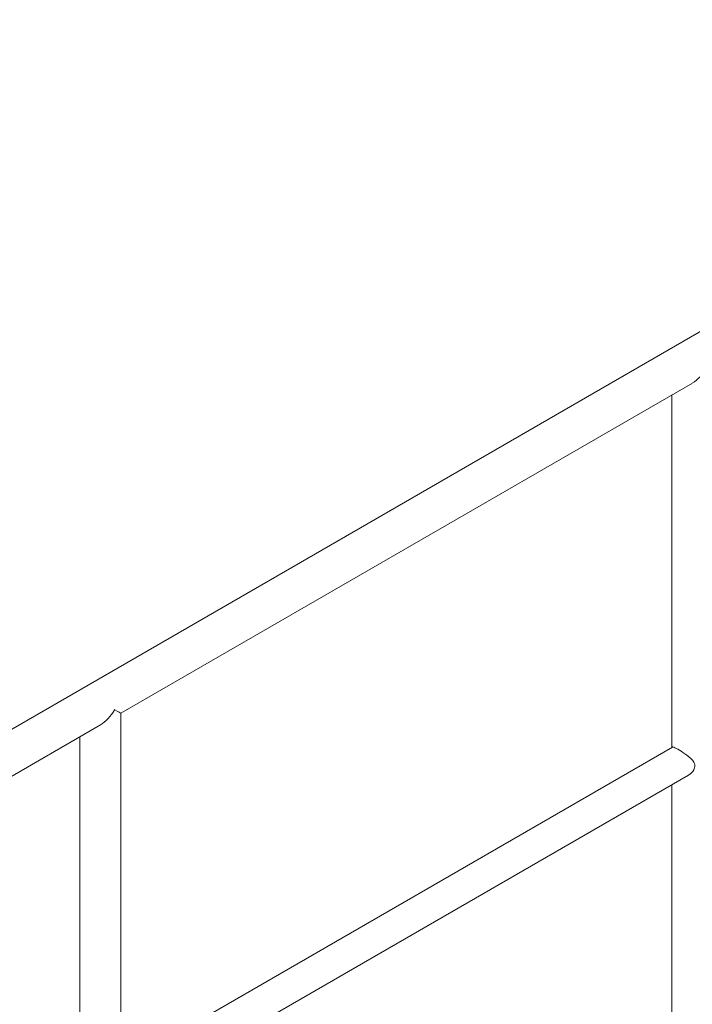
# Model space of a CAD drawing. Header units: millimetres. Extents: x 525 to 29324, y 175 to 20618.
# Tile 571 of 588: x 21731 to 22427, y 17816 to 18835. Entities that reach past the tile are written whole.
import ezdxf

# ---------------------------------------------------------------- set-up
doc = ezdxf.new("R2010")
doc.units = ezdxf.units.MM
doc.linetypes.add('SLD-Continua', pattern=[0])

msp = doc.modelspace()

# ---------------------------------------------------------------- linework, layer by layer
at = {"color": 7, "linetype": 'SLD-Continua', "lineweight": 18, "ltscale": 35}
for p, q in [((22993.9, 18834.5), (21226.1, 17814.2)), ((21835.2, 18117.1), (22427, 18458.6)), ((22405.9, 18446.5), (22405.9, 18081.8)), ((21835.2, 17727.1), (21835.2, 18117.1)), ((21247.2, 17777.7), (21814.1, 18104.9)), ((21793, 18092.8), (21793, 17728.1)), ((22406.3, 18082), (21835.2, 17752.4)), ((21835.2, 17713.8), (22423, 18053.1)), ((22405.9, 18043.2), (22405.9, 17698.2))]:
    msp.add_line(p, q, dxfattribs=at)
at = {"color": 7, "linetype": 'SLD-Continua', "lineweight": 18, "ltscale": 35, "flags": 128}
msp.add_lwpolyline([(22406.3, 18082), (22406.8, 18082.1), (22407.9, 18081.8), (22409, 18081.3), (22410.3, 18080.6), (22411.9, 18079.8), (22413.7, 18078.7), (22415.4, 18077.6), (22417.3, 18076.4), (22419.2, 18075.1), (22421.2, 18073.7), (22423.3, 18072), (22425.4, 18070.3), (22427.1, 18068.4), (22428.6, 18066.4), (22429.2, 18065), (22429.6, 18063.5), (22429.6, 18062), (22429.3, 18060.4), (22428.6, 18058.6), (22427.4, 18056.9), (22425.4, 18054.8), (22423, 18053.1), (22423, 18053.1)], dxfattribs=at)
at = {"color": 7, "linetype": 'SLD-Continua', "lineweight": 18, "ltscale": 1225}
for centre, major_axis, ratio, start_param, end_param in [((22427, 18483), (14.9, 25.8), 0.577299, 3.926858, 4.712522), ((21814.1, 18129.3), (14.9, 25.8), 0.577299, 3.926858, 4.712522), ((21814.1, 18129.3), (21.1, -12.2), 0.000231, 0.000133, 0.785531)]:
    msp.add_ellipse(centre, major_axis=major_axis, ratio=ratio, start_param=start_param, end_param=end_param, dxfattribs=at)

doc.saveas('drawing.dxf')
